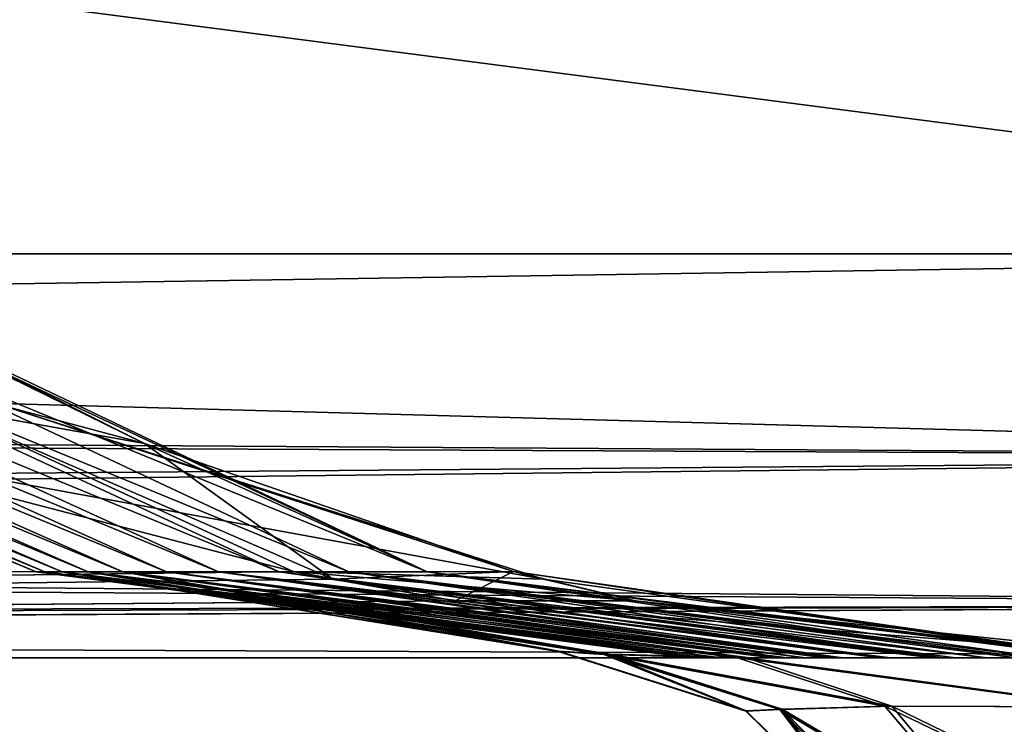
# Model space of a CAD drawing. Header units: millimetres. Extents: x -125 to 125, y -4 to 53.
# Tile 387 of 446: x 121.547 to 122.712, y -2.079 to -1.245. Entities that reach past the tile are written whole.
import ezdxf

# ---------------------------------------------------------------- set-up
doc = ezdxf.new("R2010")
doc.units = ezdxf.units.MM
doc.header["$LTSCALE"] = 65.185185
for name, color, linetype in [('1', 7, 'CONTINUOUS'), ('14', 7, 'CONTINUOUS'), ('18', 7, 'CONTINUOUS'), ('209', 7, 'CONTINUOUS'), ('211', 7, 'CONTINUOUS'), ('212', 7, 'CONTINUOUS'), ('218', 7, 'CONTINUOUS'), ('220', 7, 'CONTINUOUS'), ('4', 7, 'CONTINUOUS'), ('486', 7, 'CONTINUOUS'), ('487', 7, 'CONTINUOUS'), ('488', 7, 'CONTINUOUS'), ('489', 7, 'CONTINUOUS'), ('490', 7, 'CONTINUOUS'), ('496', 7, 'CONTINUOUS'), ('497', 7, 'CONTINUOUS'), ('498', 7, 'CONTINUOUS'), ('499', 7, 'CONTINUOUS'), ('500', 7, 'CONTINUOUS'), ('6', 7, 'CONTINUOUS')]:
    doc.layers.add(name, color=color, linetype=linetype)

msp = doc.modelspace()

# ---------------------------------------------------------------- linework, layer by layer
at = {"layer": '1', "color": 7, "linetype": 'CONTINUOUS'}
for points in [[(123.8345, -2, 124.334), (112.1259, -2, 124.334), (122.9176, -2, 122.9176), (123.8345, -2, 124.334)], [(122.9176, -2, 122.9176), (112.1259, -2, 124.334), (113.8977, -2, 122.8361), (122.9176, -2, 122.9176)], [(122.9176, -2, -122.9176), (113.941, -2, -122.8364), (115.0836, -2, -124.334), (122.9176, -2, -122.9176)], [(123.8345, -2, -124.334), (122.9176, -2, -122.9176), (115.0836, -2, -124.334), (123.8345, -2, -124.334)], [(122.3428, -2, 7.0648), (122.3416, -2, 4.189), (124.334, -2, -4.8809), (122.3428, -2, 7.0648)], [(122.3418, -2, -4.881), (124.334, -2, -4.8809), (122.3416, -2, -4.304), (122.3418, -2, -4.881)], [(122.3416, -2, -4.304), (124.334, -2, -4.8809), (122.3416, -2, 4.189), (122.3416, -2, -4.304)], [(122.3418, -2, -4.881), (122.3471, -2, -12.7971), (124.334, -2, -16.8274), (122.3418, -2, -4.881)], [(124.334, -2, -16.8274), (124.334, -2, -16.3279), (122.3418, -2, -4.881), (124.334, -2, -16.8274)], [(122.3418, -2, -4.881), (124.334, -2, -16.3279), (124.334, -2, -4.8809), (122.3418, -2, -4.881)], [(124.334, -2, -4.8809), (124.334, -2, -4.3814), (122.3428, -2, 7.0648), (124.334, -2, -4.8809)], [(122.3428, -2, 7.0648), (124.334, -2, -4.3814), (124.334, -2, 7.0656), (122.3428, -2, 7.0648)], [(122.3428, -2, 7.0648), (124.334, -2, 7.0656), (122.347, -2, 12.6799), (122.3428, -2, 7.0648)], [(122.347, -2, 12.6799), (124.334, -2, 7.0656), (122.3547, -2, 19.0091), (122.347, -2, 12.6799)], [(122.3517, -2, -16.8271), (124.334, -2, -16.8274), (122.3471, -2, -12.7971), (122.3517, -2, -16.8271)], [(124.334, -2, -28.7739), (124.334, -2, -28.2744), (122.3517, -2, -16.8271), (124.334, -2, -28.7739)], [(122.3517, -2, -16.8271), (124.334, -2, -28.2744), (124.334, -2, -16.8274), (122.3517, -2, -16.8271)], [(122.3517, -2, -16.8271), (122.3582, -2, -21.2912), (124.334, -2, -28.7739), (122.3517, -2, -16.8271)], [(124.334, -2, 7.0656), (124.334, -2, 7.5651), (122.3547, -2, 19.0091), (124.334, -2, 7.0656)], [(122.3547, -2, 19.0091), (124.334, -2, 7.5651), (124.334, -2, 19.0121), (122.3547, -2, 19.0091)], [(122.3547, -2, 19.0091), (124.334, -2, 19.0121), (122.358, -2, 21.1911), (122.3547, -2, 19.0091)], [(122.358, -2, 21.1911), (124.334, -2, 19.0121), (122.3747, -2, 29.7269), (122.358, -2, 21.1911)], [(122.3725, -2, -28.7739), (124.334, -2, -28.7739), (122.3582, -2, -21.2912), (122.3725, -2, -28.7739)], [(124.0655, -2, -37.9927), (124.334, -2, -38.1255), (122.3725, -2, -28.7739), (124.0655, -2, -37.9927)], [(122.3725, -2, -28.7739), (124.334, -2, -38.1255), (124.334, -2, -28.7739), (122.3725, -2, -28.7739)], [(124.0618, -2, -37.9915), (124.0655, -2, -37.9927), (122.3725, -2, -28.7739), (124.0618, -2, -37.9915)], [(123.762, -2, -37.9456), (124.0618, -2, -37.9915), (122.3725, -2, -28.7739), (123.762, -2, -37.9456)], [(123.1456, -2, -37.9456), (123.762, -2, -37.9456), (122.3725, -2, -28.7739), (123.1456, -2, -37.9456)], [(122.7348, -2, -38.0338), (123.1456, -2, -37.9456), (122.3725, -2, -28.7739), (122.7348, -2, -38.0338)], [(122.3725, -2, -28.7739), (122.3748, -2, -29.7869), (122.7348, -2, -38.0338), (122.3725, -2, -28.7739)], [(124.334, -2, 19.0121), (122.3775, -2, 30.9573), (122.3747, -2, 29.7269), (124.334, -2, 19.0121)], [(122.3968, -2, -38.2837), (122.7348, -2, -38.0338), (122.3748, -2, -29.7869), (122.3968, -2, -38.2837)], [(122.3775, -2, 30.9573), (124.334, -2, 30.9586), (122.3968, -2, 38.2837), (122.3775, -2, 30.9573)], [(124.334, -2, 30.9586), (122.3775, -2, 30.9573), (124.334, -2, 19.5116), (124.334, -2, 30.9586)], [(122.3775, -2, 30.9573), (124.334, -2, 19.0121), (124.334, -2, 19.5116), (122.3775, -2, 30.9573)], [(122.3968, -2, 38.2837), (124.334, -2, 30.9586), (122.7348, -2, 38.0338), (122.3968, -2, 38.2837)], [(122.4074, -2, 41.7281), (122.742, -2, 41.9694), (122.4111, -2, 42.901), (122.4074, -2, 41.7281)], [(122.4074, -2, -41.7281), (122.4392, -2, -50.7492), (122.742, -2, -41.9694), (122.4074, -2, -41.7281)], [(124.0655, -2, 42.0073), (124.334, -2, 41.8745), (122.4111, -2, 42.901), (124.0655, -2, 42.0073)], [(122.4111, -2, 42.901), (124.334, -2, 41.8745), (124.334, -2, 42.9051), (122.4111, -2, 42.901)], [(123.762, -2, 42.0544), (124.0655, -2, 42.0073), (122.4111, -2, 42.901), (123.762, -2, 42.0544)], [(123.1456, -2, 42.0544), (123.762, -2, 42.0544), (122.4111, -2, 42.901), (123.1456, -2, 42.0544)], [(122.742, -2, 41.9694), (123.1456, -2, 42.0544), (122.4111, -2, 42.901), (122.742, -2, 41.9694)], [(122.4111, -2, 42.901), (124.334, -2, 42.9051), (122.4384, -2, 50.5802), (122.4111, -2, 42.901)], [(122.4384, -2, 50.5802), (124.334, -2, 42.9051), (122.4556, -2, 54.8427), (122.4384, -2, 50.5802)], [(122.4468, -2, -52.6669), (122.742, -2, -41.9694), (122.4392, -2, -50.7492), (122.4468, -2, -52.6669)], [(122.4468, -2, -52.6669), (122.4773, -2, -59.7711), (124.334, -2, -64.6135), (122.4468, -2, -52.6669)], [(122.4468, -2, -52.6669), (124.334, -2, -64.6135), (124.334, -2, -64.1139), (122.4468, -2, -52.6669)], [(124.334, -2, -52.667), (122.4468, -2, -52.6669), (124.334, -2, -64.1139), (124.334, -2, -52.667)], [(122.4468, -2, -52.6669), (124.334, -2, -52.667), (122.742, -2, -41.9694), (122.4468, -2, -52.6669)], [(124.334, -2, 42.9051), (124.334, -2, 43.4046), (122.4556, -2, 54.8427), (124.334, -2, 42.9051)], [(122.4556, -2, 54.8427), (124.334, -2, 43.4046), (124.334, -2, 54.8516), (122.4556, -2, 54.8427)], [(122.4556, -2, 54.8427), (124.334, -2, 54.8516), (122.476, -2, 59.5033), (122.4556, -2, 54.8427)], [(122.476, -2, 59.5033), (124.334, -2, 54.8516), (122.5112, -2, 66.7912), (122.476, -2, 59.5033)], [(122.5002, -2, -64.6133), (124.334, -2, -64.6135), (122.4773, -2, -59.7711), (122.5002, -2, -64.6133)], [(124.334, -2, -64.6135), (122.5002, -2, -64.6133), (124.334, -2, -76.0604), (124.334, -2, -64.6135)], [(122.5002, -2, -64.6133), (122.5215, -2, -68.7938), (124.334, -2, -76.56), (122.5002, -2, -64.6133)], [(122.5002, -2, -64.6133), (124.334, -2, -76.56), (124.334, -2, -76.0604), (122.5002, -2, -64.6133)], [(122.5112, -2, 66.7912), (124.334, -2, 55.3511), (124.334, -2, 66.7981), (122.5112, -2, 66.7912)], [(122.5112, -2, 66.7912), (124.334, -2, 66.7981), (122.5201, -2, 68.5049), (122.5112, -2, 66.7912)], [(124.334, -2, 54.8516), (124.334, -2, 55.3511), (122.5112, -2, 66.7912), (124.334, -2, 54.8516)], [(122.5201, -2, 68.5049), (124.334, -2, 66.7981), (122.5706, -2, 77.576), (122.5201, -2, 68.5049)], [(122.5646, -2, -76.56), (124.334, -2, -76.56), (122.5215, -2, -68.7938), (122.5646, -2, -76.56)], [(122.5646, -2, -76.56), (122.572, -2, -77.8171), (124.334, -2, -88.5065), (122.5646, -2, -76.56)], [(122.5646, -2, -76.56), (124.334, -2, -88.5065), (124.334, -2, -88.0069), (122.5646, -2, -76.56)], [(124.334, -2, -76.56), (122.5646, -2, -76.56), (124.334, -2, -88.0069), (124.334, -2, -76.56)], [(122.5706, -2, 77.576), (124.334, -2, 66.7981), (122.5776, -2, 78.743), (122.5706, -2, 77.576)], [(122.6287, -2, -86.8405), (124.334, -2, -88.5065), (122.572, -2, -77.8171), (122.6287, -2, -86.8405)], [(124.334, -2, 66.7981), (124.334, -2, 67.2976), (122.5776, -2, 78.743), (124.334, -2, 66.7981)], [(122.5776, -2, 78.743), (124.334, -2, 67.2976), (124.334, -2, 78.7446), (122.5776, -2, 78.743)], [(122.5776, -2, 78.743), (124.334, -2, 78.7446), (122.6277, -2, 86.6778), (122.5776, -2, 78.743)], [(122.6277, -2, 86.6778), (124.334, -2, 78.7446), (122.6549, -2, 90.6904), (122.6277, -2, 86.6778)], [(122.6399, -2, -88.5065), (124.334, -2, -88.5065), (122.6287, -2, -86.8405), (122.6399, -2, -88.5065)], [(122.6399, -2, -88.5065), (122.6917, -2, -95.8641), (124.334, -2, -100.453), (122.6399, -2, -88.5065)], [(122.6399, -2, -88.5065), (124.334, -2, -100.453), (124.334, -2, -99.9534), (122.6399, -2, -88.5065)], [(124.334, -2, -88.5065), (122.6399, -2, -88.5065), (124.334, -2, -99.9534), (124.334, -2, -88.5065)], [(124.334, -2, 78.7446), (124.334, -2, 79.2441), (122.6549, -2, 90.6904), (124.334, -2, 78.7446)], [(122.6549, -2, 90.6904), (124.334, -2, 79.2441), (124.334, -2, 90.6911), (122.6549, -2, 90.6904)], [(122.6549, -2, 90.6904), (124.334, -2, 90.6911), (122.6914, -2, 95.8205), (122.6549, -2, 90.6904)], [(122.6914, -2, 95.8205), (124.334, -2, 90.6911), (122.7431, -2, 102.6462), (122.6914, -2, 95.8205)], [(122.7261, -2, -100.4535), (124.334, -2, -100.453), (122.6917, -2, -95.8641), (122.7261, -2, -100.4535)]]:
    msp.add_3dface(points, dxfattribs=at)
at = {"layer": '14', "color": 7, "linetype": 'CONTINUOUS'}
for points in [[(115.0836, -1.5218, -124.8336), (123.8345, -1.5218, -124.8336), (123.8345, -1.7623, -124.7597), (115.0836, -1.5218, -124.8336)], [(115.0836, -1.5218, -124.8336), (123.8345, -1.7623, -124.7597), (115.0836, -1.7064, -124.7895), (115.0836, -1.5218, -124.8336)], [(123.8345, -1.7623, -124.7597), (115.0836, -1.8612, -124.6798), (115.0836, -1.7064, -124.7895), (123.8345, -1.7623, -124.7597)], [(123.8345, -1.7623, -124.7597), (123.8345, -1.9366, -124.5777), (115.0836, -1.8612, -124.6798), (123.8345, -1.7623, -124.7597)], [(123.8345, -1.9366, -124.5777), (115.0836, -1.964, -124.5203), (115.0836, -1.8612, -124.6798), (123.8345, -1.9366, -124.5777)], [(123.8345, -1.9366, -124.5777), (123.8345, -2, -124.334), (115.0836, -1.964, -124.5203), (123.8345, -1.9366, -124.5777)], [(123.8345, -2, -124.334), (115.0836, -2, -124.334), (115.0836, -1.964, -124.5203), (123.8345, -2, -124.334)]]:
    msp.add_3dface(points, dxfattribs=at)
at = {"layer": '18', "color": 7, "linetype": 'CONTINUOUS'}
for points in [[(123.8345, -1.5218, 124.8336), (112.0407, -1.5218, 124.8336), (111.8999, -1.7064, 124.7895), (123.8345, -1.5218, 124.8336)], [(123.8345, -1.7623, 124.7597), (123.8345, -1.5218, 124.8336), (111.8999, -1.7064, 124.7895), (123.8345, -1.7623, 124.7597)], [(111.8999, -1.8612, 124.6798), (123.8345, -1.7623, 124.7597), (111.8999, -1.7064, 124.7895), (111.8999, -1.8612, 124.6798)], [(123.8345, -1.9366, 124.5777), (123.8345, -1.7623, 124.7597), (111.8999, -1.8612, 124.6798), (123.8345, -1.9366, 124.5777)], [(111.8999, -1.964, 124.5203), (123.8345, -1.9366, 124.5777), (111.8999, -1.8612, 124.6798), (111.8999, -1.964, 124.5203)], [(111.8999, -2, 124.334), (123.8345, -1.9366, 124.5777), (111.8999, -1.964, 124.5203), (111.8999, -2, 124.334)], [(111.8999, -2, 124.334), (112.1259, -2, 124.334), (123.8345, -1.9366, 124.5777), (111.8999, -2, 124.334)], [(112.1259, -2, 124.334), (123.8345, -2, 124.334), (123.8345, -1.9366, 124.5777), (112.1259, -2, 124.334)]]:
    msp.add_3dface(points, dxfattribs=at)
at = {"layer": '209', "color": 7, "linetype": 'CONTINUOUS'}
for points in [[(110.2686, -1.898, -122.0293), (121.8706, -1.8979, -122.1317), (121.2886, -1.7463, -121.6948), (110.2686, -1.898, -122.0293)], [(110.2686, -1.898, -122.0293), (113.941, -2, -122.8364), (121.8706, -1.8979, -122.1317), (110.2686, -1.898, -122.0293)], [(121.8706, -1.8979, -122.1317), (113.941, -2, -122.8364), (121.9179, -1.907, -122.1672), (121.8706, -1.8979, -122.1317)], [(121.9179, -1.907, -122.1672), (113.941, -2, -122.8364), (122.0625, -1.9323, -122.2757), (121.9179, -1.907, -122.1672)], [(113.941, -2, -122.8364), (122.9176, -2, -122.9176), (122.0625, -1.9323, -122.2757), (113.941, -2, -122.8364)]]:
    msp.add_3dface(points, dxfattribs=at)
at = {"layer": '211', "color": 7, "linetype": 'CONTINUOUS'}
for points in [[(121.8706, -1.8979, 122.1317), (110.2686, -1.898, 122.0293), (121.2886, -1.7463, 121.6948), (121.8706, -1.8979, 122.1317)], [(121.8706, -1.8979, 122.1317), (113.8977, -2, 122.8361), (110.2686, -1.898, 122.0293), (121.8706, -1.8979, 122.1317)], [(122.0625, -1.9323, 122.2757), (113.8977, -2, 122.8361), (121.8706, -1.8979, 122.1317), (122.0625, -1.9323, 122.2757)], [(122.9176, -2, 122.9176), (113.8977, -2, 122.8361), (122.0625, -1.9323, 122.2757), (122.9176, -2, 122.9176)]]:
    msp.add_3dface(points, dxfattribs=at)
at = {"layer": '212', "color": 7, "linetype": 'CONTINUOUS'}
for points in [[(121.5665, -1.898, -5.8037), (121.5665, -1.898, 5.8037), (120.8422, -1.5981, -5.7573), (121.5665, -1.898, -5.8037)], [(120.8523, -1.5981, -17.272), (121.5665, -1.898, -5.8037), (120.8422, -1.5981, -5.7573), (120.8523, -1.5981, -17.272)], [(120.8422, -1.5981, -5.7573), (121.5665, -1.898, 5.8037), (120.8422, -1.5981, 5.7573), (120.8422, -1.5981, -5.7573)], [(120.8422, -1.5981, 5.7573), (121.5665, -1.898, 5.8037), (120.8523, -1.5981, 17.272), (120.8422, -1.5981, 5.7573)], [(121.5768, -1.898, -17.411), (121.5665, -1.898, -5.8037), (120.8523, -1.5981, -17.272), (121.5768, -1.898, -17.411)], [(120.8725, -1.5981, -28.7867), (121.5768, -1.898, -17.411), (120.8523, -1.5981, -17.272), (120.8725, -1.5981, -28.7867)], [(121.5665, -1.898, 5.8037), (121.5768, -1.898, 17.411), (120.8523, -1.5981, 17.272), (121.5665, -1.898, 5.8037)], [(120.8523, -1.5981, 17.272), (121.5768, -1.898, 17.411), (120.8725, -1.5981, 28.7867), (120.8523, -1.5981, 17.272)], [(121.5973, -1.898, -29.0184), (121.5768, -1.898, -17.411), (120.8725, -1.5981, -28.7867), (121.5973, -1.898, -29.0184)], [(120.9029, -1.5981, -40.3014), (121.5973, -1.898, -29.0184), (120.8725, -1.5981, -28.7867), (120.9029, -1.5981, -40.3014)], [(121.5768, -1.898, 17.411), (121.5973, -1.898, 29.0184), (120.8725, -1.5981, 28.7867), (121.5768, -1.898, 17.411)], [(120.8725, -1.5981, 28.7867), (121.5973, -1.898, 29.0184), (120.9029, -1.5981, 40.3014), (120.8725, -1.5981, 28.7867)], [(121.6282, -1.898, -40.6257), (121.5973, -1.898, -29.0184), (120.9029, -1.5981, -40.3014), (121.6282, -1.898, -40.6257)], [(120.9434, -1.5981, -51.816), (121.6282, -1.898, -40.6257), (120.9029, -1.5981, -40.3014), (120.9434, -1.5981, -51.816)], [(120.9029, -1.5981, 40.3014), (121.6282, -1.898, 40.6257), (120.9434, -1.5981, 51.816), (120.9029, -1.5981, 40.3014)], [(121.5973, -1.898, 29.0184), (121.6282, -1.898, 40.6257), (120.9029, -1.5981, 40.3014), (121.5973, -1.898, 29.0184)], [(121.6693, -1.898, -52.233), (121.6282, -1.898, -40.6257), (120.9434, -1.5981, -51.816), (121.6693, -1.898, -52.233)], [(120.994, -1.5981, -63.3306), (121.6693, -1.898, -52.233), (120.9434, -1.5981, -51.816), (120.994, -1.5981, -63.3306)], [(120.9434, -1.5981, 51.816), (121.6693, -1.898, 52.233), (120.994, -1.5981, 63.3306), (120.9434, -1.5981, 51.816)], [(121.6282, -1.898, 40.6257), (121.6693, -1.898, 52.233), (120.9434, -1.5981, 51.816), (121.6282, -1.898, 40.6257)], [(121.7207, -1.898, -63.8402), (121.6693, -1.898, -52.233), (120.994, -1.5981, -63.3306), (121.7207, -1.898, -63.8402)], [(121.0547, -1.5981, -74.8451), (121.7207, -1.898, -63.8402), (120.994, -1.5981, -63.3306), (121.0547, -1.5981, -74.8451)], [(121.6693, -1.898, 52.233), (121.7207, -1.898, 63.8402), (120.994, -1.5981, 63.3306), (121.6693, -1.898, 52.233)], [(120.994, -1.5981, 63.3306), (121.7207, -1.898, 63.8402), (121.0547, -1.5981, 74.8451), (120.994, -1.5981, 63.3306)], [(121.7825, -1.898, -75.4474), (121.7207, -1.898, -63.8402), (121.0547, -1.5981, -74.8451), (121.7825, -1.898, -75.4474)], [(121.1255, -1.5981, -86.3596), (121.7825, -1.898, -75.4474), (121.0547, -1.5981, -74.8451), (121.1255, -1.5981, -86.3596)], [(121.7207, -1.898, 63.8402), (121.7825, -1.898, 75.4474), (121.0547, -1.5981, 74.8451), (121.7207, -1.898, 63.8402)], [(121.0547, -1.5981, 74.8451), (121.7825, -1.898, 75.4474), (121.1255, -1.5981, 86.3596), (121.0547, -1.5981, 74.8451)], [(121.8544, -1.898, -87.0546), (121.7825, -1.898, -75.4474), (121.1255, -1.5981, -86.3596), (121.8544, -1.898, -87.0546)], [(121.2065, -1.5981, -97.874), (121.8544, -1.898, -87.0546), (121.1255, -1.5981, -86.3596), (121.2065, -1.5981, -97.874)], [(121.7825, -1.898, 75.4474), (121.8544, -1.898, 87.0546), (121.1255, -1.5981, 86.3596), (121.7825, -1.898, 75.4474)], [(121.1255, -1.5981, 86.3596), (121.8544, -1.898, 87.0546), (121.2065, -1.5981, 97.874), (121.1255, -1.5981, 86.3596)], [(121.9367, -1.898, -98.6616), (121.8544, -1.898, -87.0546), (121.2065, -1.5981, -97.874), (121.9367, -1.898, -98.6616)], [(121.2976, -1.5981, -109.3884), (121.9367, -1.898, -98.6616), (121.2065, -1.5981, -97.874), (121.2976, -1.5981, -109.3884)], [(121.8544, -1.898, 87.0546), (121.9367, -1.898, 98.6616), (121.2065, -1.5981, 97.874), (121.8544, -1.898, 87.0546)], [(121.2065, -1.5981, 97.874), (121.9367, -1.898, 98.6616), (121.2976, -1.5981, 109.3884), (121.2065, -1.5981, 97.874)], [(121.3982, -1.5978, -120.8934), (122.0293, -1.898, -110.2686), (121.2976, -1.5981, -109.3884), (121.3982, -1.5978, -120.8934)], [(121.2976, -1.5981, 109.3884), (122.0293, -1.898, 110.2686), (121.3982, -1.5978, 120.8934), (121.2976, -1.5981, 109.3884)], [(122.0293, -1.898, -110.2686), (121.9367, -1.898, -98.6616), (121.2976, -1.5981, -109.3884), (122.0293, -1.898, -110.2686)], [(121.9367, -1.898, 98.6616), (122.0293, -1.898, 110.2686), (121.2976, -1.5981, 109.3884), (121.9367, -1.898, 98.6616)], [(121.6948, -1.7463, -121.2886), (122.0293, -1.898, -110.2686), (121.3982, -1.5978, -120.8934), (121.6948, -1.7463, -121.2886)], [(121.3982, -1.5978, 120.8934), (122.0293, -1.898, 110.2686), (121.4407, -1.6216, 120.95), (121.3982, -1.5978, 120.8934)], [(121.4407, -1.6216, 120.95), (122.0293, -1.898, 110.2686), (121.6948, -1.7463, 121.2886), (121.4407, -1.6216, 120.95)], [(122.1317, -1.8979, -121.8706), (122.0293, -1.898, -110.2686), (121.6948, -1.7463, -121.2886), (122.1317, -1.8979, -121.8706)], [(122.0293, -1.898, 110.2686), (122.1317, -1.8979, 121.8706), (121.6948, -1.7463, 121.2886), (122.0293, -1.898, 110.2686)], [(121.5768, -1.898, -17.411), (122.3471, -2, -12.7971), (121.5665, -1.898, -5.8037), (121.5768, -1.898, -17.411)], [(122.3471, -2, -12.7971), (122.3418, -2, -4.881), (121.5665, -1.898, -5.8037), (122.3471, -2, -12.7971)], [(121.5665, -1.898, 5.8037), (122.347, -2, 12.6799), (121.5768, -1.898, 17.411), (121.5665, -1.898, 5.8037)], [(122.3428, -2, 7.0648), (122.347, -2, 12.6799), (121.5665, -1.898, 5.8037), (122.3428, -2, 7.0648)], [(121.5665, -1.898, -5.8037), (122.3416, -2, 4.189), (121.5665, -1.898, 5.8037), (121.5665, -1.898, -5.8037)], [(122.3416, -2, 4.189), (122.3428, -2, 7.0648), (121.5665, -1.898, 5.8037), (122.3416, -2, 4.189)], [(122.3416, -2, -4.304), (122.3416, -2, 4.189), (121.5665, -1.898, -5.8037), (122.3416, -2, -4.304)], [(122.3418, -2, -4.881), (122.3416, -2, -4.304), (121.5665, -1.898, -5.8037), (122.3418, -2, -4.881)], [(122.3582, -2, -21.2912), (122.3517, -2, -16.8271), (121.5768, -1.898, -17.411), (122.3582, -2, -21.2912)], [(121.5973, -1.898, -29.0184), (122.3582, -2, -21.2912), (121.5768, -1.898, -17.411), (121.5973, -1.898, -29.0184)], [(122.3517, -2, -16.8271), (122.3471, -2, -12.7971), (121.5768, -1.898, -17.411), (122.3517, -2, -16.8271)], [(121.5768, -1.898, 17.411), (122.358, -2, 21.1911), (121.5973, -1.898, 29.0184), (121.5768, -1.898, 17.411)], [(122.3547, -2, 19.0091), (122.358, -2, 21.1911), (121.5768, -1.898, 17.411), (122.3547, -2, 19.0091)], [(122.347, -2, 12.6799), (122.3547, -2, 19.0091), (121.5768, -1.898, 17.411), (122.347, -2, 12.6799)], [(122.3748, -2, -29.7869), (122.3725, -2, -28.7739), (121.5973, -1.898, -29.0184), (122.3748, -2, -29.7869)], [(121.6282, -1.898, -40.6257), (122.3748, -2, -29.7869), (121.5973, -1.898, -29.0184), (121.6282, -1.898, -40.6257)], [(122.3725, -2, -28.7739), (122.3582, -2, -21.2912), (121.5973, -1.898, -29.0184), (122.3725, -2, -28.7739)], [(122.3775, -2, 30.9573), (122.3968, -2, 38.2837), (121.5973, -1.898, 29.0184), (122.3775, -2, 30.9573)], [(122.3747, -2, 29.7269), (122.3775, -2, 30.9573), (121.5973, -1.898, 29.0184), (122.3747, -2, 29.7269)], [(122.3968, -2, 38.2837), (122.2397, -1.9958, 38.5881), (121.5973, -1.898, 29.0184), (122.3968, -2, 38.2837)], [(122.1843, -1.9923, 38.9409), (122.1848, -1.9921, 39.9999), (121.5973, -1.898, 29.0184), (122.1843, -1.9923, 38.9409)], [(121.5973, -1.898, 29.0184), (122.1848, -1.9921, 39.9999), (121.6282, -1.898, 40.6257), (121.5973, -1.898, 29.0184)], [(122.2384, -1.9958, 38.592), (122.1843, -1.9923, 38.9409), (121.5973, -1.898, 29.0184), (122.2384, -1.9958, 38.592)], [(122.2397, -1.9958, 38.5881), (122.2384, -1.9958, 38.592), (121.5973, -1.898, 29.0184), (122.2397, -1.9958, 38.5881)], [(122.358, -2, 21.1911), (122.3747, -2, 29.7269), (121.5973, -1.898, 29.0184), (122.358, -2, 21.1911)], [(122.2422, -1.996, -38.5804), (122.3748, -2, -29.7869), (121.6282, -1.898, -40.6257), (122.2422, -1.996, -38.5804)], [(122.2419, -1.9955, 41.4151), (122.2456, -1.9957, 41.4259), (121.6282, -1.898, 40.6257), (122.2419, -1.9955, 41.4151)], [(122.1852, -1.9919, 41.0589), (122.2419, -1.9955, 41.4151), (121.6282, -1.898, 40.6257), (122.1852, -1.9919, 41.0589)], [(122.1848, -1.9921, 39.9999), (122.1852, -1.9919, 41.0589), (121.6282, -1.898, 40.6257), (122.1848, -1.9921, 39.9999)], [(122.2384, -1.9958, -38.592), (122.2422, -1.996, -38.5804), (121.6282, -1.898, -40.6257), (122.2384, -1.9958, -38.592)], [(122.1843, -1.9923, -38.9409), (122.2384, -1.9958, -38.592), (121.6282, -1.898, -40.6257), (122.1843, -1.9923, -38.9409)], [(122.1848, -1.9921, -39.9999), (122.1843, -1.9923, -38.9409), (121.6282, -1.898, -40.6257), (122.1848, -1.9921, -39.9999)], [(122.1852, -1.9919, -41.0589), (122.1848, -1.9921, -39.9999), (121.6282, -1.898, -40.6257), (122.1852, -1.9919, -41.0589)], [(121.6693, -1.898, -52.233), (122.1852, -1.9919, -41.0589), (121.6282, -1.898, -40.6257), (121.6693, -1.898, -52.233)], [(122.4074, -2, 41.7281), (122.4111, -2, 42.901), (121.6282, -1.898, 40.6257), (122.4074, -2, 41.7281)], [(122.2456, -1.9957, 41.4259), (122.4074, -2, 41.7281), (121.6282, -1.898, 40.6257), (122.2456, -1.9957, 41.4259)], [(122.4111, -2, 42.901), (122.4384, -2, 50.5802), (121.6282, -1.898, 40.6257), (122.4111, -2, 42.901)], [(121.6282, -1.898, 40.6257), (122.4384, -2, 50.5802), (121.6693, -1.898, 52.233), (121.6282, -1.898, 40.6257)], [(122.242, -1.9955, -41.4151), (122.1852, -1.9919, -41.0589), (121.6693, -1.898, -52.233), (122.242, -1.9955, -41.4151)], [(122.2438, -1.9956, -41.4207), (122.242, -1.9955, -41.4151), (121.6693, -1.898, -52.233), (122.2438, -1.9956, -41.4207)], [(122.4384, -2, 50.5802), (122.4556, -2, 54.8427), (121.6693, -1.898, 52.233), (122.4384, -2, 50.5802)], [(122.4556, -2, 54.8427), (122.476, -2, 59.5033), (121.6693, -1.898, 52.233), (122.4556, -2, 54.8427)], [(121.6693, -1.898, 52.233), (122.476, -2, 59.5033), (121.7207, -1.898, 63.8402), (121.6693, -1.898, 52.233)], [(122.4468, -2, -52.6669), (122.4392, -2, -50.7492), (121.6693, -1.898, -52.233), (122.4468, -2, -52.6669)], [(121.7207, -1.898, -63.8402), (122.4468, -2, -52.6669), (121.6693, -1.898, -52.233), (121.7207, -1.898, -63.8402)], [(122.4392, -2, -50.7492), (122.4074, -2, -41.7281), (121.6693, -1.898, -52.233), (122.4392, -2, -50.7492)], [(122.4074, -2, -41.7281), (122.2438, -1.9956, -41.4207), (121.6693, -1.898, -52.233), (122.4074, -2, -41.7281)], [(122.476, -2, 59.5033), (122.5112, -2, 66.7912), (121.7207, -1.898, 63.8402), (122.476, -2, 59.5033)], [(122.5112, -2, 66.7912), (122.5201, -2, 68.5049), (121.7207, -1.898, 63.8402), (122.5112, -2, 66.7912)], [(121.7207, -1.898, 63.8402), (122.5201, -2, 68.5049), (121.7825, -1.898, 75.4474), (121.7207, -1.898, 63.8402)], [(122.5002, -2, -64.6133), (122.4773, -2, -59.7711), (121.7207, -1.898, -63.8402), (122.5002, -2, -64.6133)], [(121.7825, -1.898, -75.4474), (122.5002, -2, -64.6133), (121.7207, -1.898, -63.8402), (121.7825, -1.898, -75.4474)], [(122.4773, -2, -59.7711), (122.4468, -2, -52.6669), (121.7207, -1.898, -63.8402), (122.4773, -2, -59.7711)], [(121.7825, -1.898, 75.4474), (122.6277, -2, 86.6778), (121.8544, -1.898, 87.0546), (121.7825, -1.898, 75.4474)], [(122.5201, -2, 68.5049), (122.5706, -2, 77.576), (121.7825, -1.898, 75.4474), (122.5201, -2, 68.5049)], [(122.5706, -2, 77.576), (122.5776, -2, 78.743), (121.7825, -1.898, 75.4474), (122.5706, -2, 77.576)], [(122.5776, -2, 78.743), (122.6277, -2, 86.6778), (121.7825, -1.898, 75.4474), (122.5776, -2, 78.743)], [(122.5646, -2, -76.56), (122.5215, -2, -68.7938), (121.7825, -1.898, -75.4474), (122.5646, -2, -76.56)], [(121.8544, -1.898, -87.0546), (122.5646, -2, -76.56), (121.7825, -1.898, -75.4474), (121.8544, -1.898, -87.0546)], [(122.5215, -2, -68.7938), (122.5002, -2, -64.6133), (121.7825, -1.898, -75.4474), (122.5215, -2, -68.7938)], [(122.6549, -2, 90.6904), (122.6914, -2, 95.8205), (121.8544, -1.898, 87.0546), (122.6549, -2, 90.6904)], [(121.8544, -1.898, 87.0546), (122.6914, -2, 95.8205), (121.9367, -1.898, 98.6616), (121.8544, -1.898, 87.0546)], [(122.6277, -2, 86.6778), (122.6549, -2, 90.6904), (121.8544, -1.898, 87.0546), (122.6277, -2, 86.6778)], [(122.6399, -2, -88.5065), (122.6287, -2, -86.8405), (121.8544, -1.898, -87.0546), (122.6399, -2, -88.5065)], [(121.9367, -1.898, -98.6616), (122.6399, -2, -88.5065), (121.8544, -1.898, -87.0546), (121.9367, -1.898, -98.6616)], [(122.6287, -2, -86.8405), (122.572, -2, -77.8171), (121.8544, -1.898, -87.0546), (122.6287, -2, -86.8405)], [(122.572, -2, -77.8171), (122.5646, -2, -76.56), (121.8544, -1.898, -87.0546), (122.572, -2, -77.8171)], [(122.6914, -2, 95.8205), (122.7431, -2, 102.6462), (121.9367, -1.898, 98.6616), (122.6914, -2, 95.8205)], [(122.7431, -2, 102.6462), (122.761, -2, 104.9145), (121.9367, -1.898, 98.6616), (122.7431, -2, 102.6462)], [(121.9367, -1.898, 98.6616), (122.761, -2, 104.9145), (122.0293, -1.898, 110.2686), (121.9367, -1.898, 98.6616)], [(122.7261, -2, -100.4535), (122.6917, -2, -95.8641), (121.9367, -1.898, -98.6616), (122.7261, -2, -100.4535)], [(122.0293, -1.898, -110.2686), (122.7261, -2, -100.4535), (121.9367, -1.898, -98.6616), (122.0293, -1.898, -110.2686)], [(122.6917, -2, -95.8641), (122.6399, -2, -88.5065), (121.9367, -1.898, -98.6616), (122.6917, -2, -95.8641)], [(122.0293, -1.898, 110.2686), (122.842, -2, 114.5858), (122.1317, -1.8979, 121.8706), (122.0293, -1.898, 110.2686)], [(122.1317, -1.8979, -121.8706), (122.8231, -2, -112.3997), (122.0293, -1.898, -110.2686), (122.1317, -1.8979, -121.8706)], [(122.8364, -2, 113.9418), (122.842, -2, 114.5858), (122.0293, -1.898, 110.2686), (122.8364, -2, 113.9418)], [(122.761, -2, 104.9145), (122.8364, -2, 113.9418), (122.0293, -1.898, 110.2686), (122.761, -2, 104.9145)], [(122.8231, -2, -112.3997), (122.7608, -2, -104.885), (122.0293, -1.898, -110.2686), (122.8231, -2, -112.3997)], [(122.7608, -2, -104.885), (122.7261, -2, -100.4535), (122.0293, -1.898, -110.2686), (122.7608, -2, -104.885)], [(122.1317, -1.8979, 121.8706), (122.842, -2, 114.5858), (122.1672, -1.907, 121.9179), (122.1317, -1.8979, 121.8706)], [(122.8361, -2, -113.9027), (122.8231, -2, -112.3997), (122.1317, -1.8979, -121.8706), (122.8361, -2, -113.9027)], [(122.2757, -1.9323, -122.0625), (122.8361, -2, -113.9027), (122.1317, -1.8979, -121.8706), (122.2757, -1.9323, -122.0625)], [(122.1672, -1.907, 121.9179), (122.842, -2, 114.5858), (122.2757, -1.9323, 122.0625), (122.1672, -1.907, 121.9179)], [(122.842, -2, 114.5858), (122.9176, -2, 122.9176), (122.2757, -1.9323, 122.0625), (122.842, -2, 114.5858)], [(122.9176, -2, -122.9176), (122.8361, -2, -113.9027), (122.2757, -1.9323, -122.0625), (122.9176, -2, -122.9176)], [(122.3968, -2, -38.2837), (122.3748, -2, -29.7869), (122.2422, -1.996, -38.5804), (122.3968, -2, -38.2837)]]:
    msp.add_3dface(points, dxfattribs=at)
at = {"layer": '218', "color": 7, "linetype": 'CONTINUOUS'}
for points in [[(121.4407, -1.6216, 120.95), (121.6948, -1.7463, 121.2886), (121.5278, -1.7017, 121.4454), (121.4407, -1.6216, 120.95)], [(122.1672, -1.907, 121.9179), (121.2886, -1.7463, 121.6948), (121.5278, -1.7017, 121.4454), (122.1672, -1.907, 121.9179)], [(122.1317, -1.8979, 121.8706), (122.1672, -1.907, 121.9179), (121.5278, -1.7017, 121.4454), (122.1317, -1.8979, 121.8706)], [(121.6948, -1.7463, 121.2886), (122.1317, -1.8979, 121.8706), (121.5278, -1.7017, 121.4454), (121.6948, -1.7463, 121.2886)], [(121.8706, -1.8979, 122.1317), (121.2886, -1.7463, 121.6948), (122.1672, -1.907, 121.9179), (121.8706, -1.8979, 122.1317)], [(122.0625, -1.9323, 122.2757), (121.8706, -1.8979, 122.1317), (122.2757, -1.9323, 122.0625), (122.0625, -1.9323, 122.2757)], [(121.8706, -1.8979, 122.1317), (122.1672, -1.907, 121.9179), (122.2757, -1.9323, 122.0625), (121.8706, -1.8979, 122.1317)], [(122.9176, -2, 122.9176), (122.0625, -1.9323, 122.2757), (122.2757, -1.9323, 122.0625), (122.9176, -2, 122.9176)]]:
    msp.add_3dface(points, dxfattribs=at)
at = {"layer": '220', "color": 7, "linetype": 'CONTINUOUS'}
for points in [[(121.6948, -1.7463, -121.2886), (121.3982, -1.5978, -120.8934), (121.4454, -1.7017, -121.5278), (121.6948, -1.7463, -121.2886)], [(121.2886, -1.7463, -121.6948), (121.8706, -1.8979, -122.1317), (121.4454, -1.7017, -121.5278), (121.2886, -1.7463, -121.6948)], [(121.9179, -1.907, -122.1672), (121.6948, -1.7463, -121.2886), (121.4454, -1.7017, -121.5278), (121.9179, -1.907, -122.1672)], [(121.8706, -1.8979, -122.1317), (121.9179, -1.907, -122.1672), (121.4454, -1.7017, -121.5278), (121.8706, -1.8979, -122.1317)], [(121.9179, -1.907, -122.1672), (122.1317, -1.8979, -121.8706), (121.6948, -1.7463, -121.2886), (121.9179, -1.907, -122.1672)], [(121.9179, -1.907, -122.1672), (122.0625, -1.9323, -122.2757), (122.1317, -1.8979, -121.8706), (121.9179, -1.907, -122.1672)], [(122.0625, -1.9323, -122.2757), (122.2757, -1.9323, -122.0625), (122.1317, -1.8979, -121.8706), (122.0625, -1.9323, -122.2757)], [(122.0625, -1.9323, -122.2757), (122.9176, -2, -122.9176), (122.2757, -1.9323, -122.0625), (122.0625, -1.9323, -122.2757)]]:
    msp.add_3dface(points, dxfattribs=at)
at = {"layer": '4', "color": 7, "linetype": 'CONTINUOUS'}
for points in [[(123.8345, -1.5218, 124.8336), (112.1009, 0, 124.9), (112.0407, -1.5218, 124.8336), (123.8345, -1.5218, 124.8336)], [(123.901, 0, 124.9), (112.1009, 0, 124.9), (123.8345, -1.5218, 124.8336), (123.901, 0, 124.9)]]:
    msp.add_3dface(points, dxfattribs=at)
at = {"layer": '486', "color": 7, "linetype": 'CONTINUOUS'}
for points in [[(122.5712, -2.0571, 38.4368), (122.3968, -2, 38.2837), (122.8307, -2.0577, 38.2463), (122.5712, -2.0571, 38.4368)], [(122.3968, -2, 38.2837), (122.7348, -2, 38.0338), (122.8307, -2.0577, 38.2463), (122.3968, -2, 38.2837)], [(122.9044, -2.2175, 38.4099), (122.5712, -2.0571, 38.4368), (122.8307, -2.0577, 38.2463), (122.9044, -2.2175, 38.4099)], [(122.7057, -2.2154, 38.555), (122.5712, -2.0571, 38.4368), (122.9044, -2.2175, 38.4099), (122.7057, -2.2154, 38.555)]]:
    msp.add_3dface(points, dxfattribs=at)
at = {"layer": '487', "color": 7, "linetype": 'CONTINUOUS'}
for points in [[(122.1843, -1.9923, 38.9409), (122.2384, -1.9958, 38.592), (122.4066, -2.0628, 38.9409), (122.1843, -1.9923, 38.9409)], [(122.4066, -2.0628, 38.9409), (122.2384, -1.9958, 38.592), (122.447, -2.061, 38.6716), (122.4066, -2.0628, 38.9409)], [(122.2384, -1.9958, 38.592), (122.5712, -2.0571, 38.4368), (122.447, -2.061, 38.6716), (122.2384, -1.9958, 38.592)], [(122.2384, -1.9958, 38.592), (122.2397, -1.9958, 38.5881), (122.5712, -2.0571, 38.4368), (122.2384, -1.9958, 38.592)], [(122.2397, -1.9958, 38.5881), (122.3968, -2, 38.2837), (122.5712, -2.0571, 38.4368), (122.2397, -1.9958, 38.5881)], [(122.5728, -2.2263, 38.941), (122.4066, -2.0628, 38.9409), (122.447, -2.061, 38.6716), (122.5728, -2.2263, 38.941)], [(122.5712, -2.0571, 38.4368), (122.7057, -2.2154, 38.555), (122.447, -2.061, 38.6716), (122.5712, -2.0571, 38.4368)], [(122.6047, -2.2203, 38.734), (122.5728, -2.2263, 38.941), (122.447, -2.061, 38.6716), (122.6047, -2.2203, 38.734)], [(122.7057, -2.2154, 38.555), (122.6047, -2.2203, 38.734), (122.447, -2.061, 38.6716), (122.7057, -2.2154, 38.555)]]:
    msp.add_3dface(points, dxfattribs=at)
at = {"layer": '488', "color": 7, "linetype": 'CONTINUOUS'}
for points in [[(122.1848, -1.9921, 39.9999), (122.1843, -1.9923, 38.9409), (122.4066, -2.0628, 38.9409), (122.1848, -1.9921, 39.9999)], [(122.1852, -1.9919, 41.0589), (122.1848, -1.9921, 39.9999), (122.4066, -2.0628, 38.9409), (122.1852, -1.9919, 41.0589)], [(122.1852, -1.9919, 41.0589), (122.4066, -2.0628, 38.9409), (122.4071, -2.0626, 41.0589), (122.1852, -1.9919, 41.0589)], [(122.4071, -2.0626, 41.0589), (122.4066, -2.0628, 38.9409), (122.5729, -2.2261, 41.059), (122.4071, -2.0626, 41.0589)], [(122.4066, -2.0628, 38.9409), (122.5728, -2.2263, 38.941), (122.5729, -2.2261, 41.059), (122.4066, -2.0628, 38.9409)]]:
    msp.add_3dface(points, dxfattribs=at)
at = {"layer": '489', "color": 7, "linetype": 'CONTINUOUS'}
for points in [[(122.2419, -1.9955, 41.4151), (122.1852, -1.9919, 41.0589), (122.4071, -2.0626, 41.0589), (122.2419, -1.9955, 41.4151)], [(122.2419, -1.9955, 41.4151), (122.4071, -2.0626, 41.0589), (122.4494, -2.0608, 41.334), (122.2419, -1.9955, 41.4151)], [(122.2456, -1.9957, 41.4259), (122.2419, -1.9955, 41.4151), (122.4494, -2.0608, 41.334), (122.2456, -1.9957, 41.4259)], [(122.5792, -2.0571, 41.5722), (122.2456, -1.9957, 41.4259), (122.4494, -2.0608, 41.334), (122.5792, -2.0571, 41.5722)], [(122.4074, -2, 41.7281), (122.2456, -1.9957, 41.4259), (122.5792, -2.0571, 41.5722), (122.4074, -2, 41.7281)], [(122.4071, -2.0626, 41.0589), (122.5729, -2.2261, 41.059), (122.4494, -2.0608, 41.334), (122.4071, -2.0626, 41.0589)], [(122.7118, -2.2154, 41.4519), (122.5792, -2.0571, 41.5722), (122.4494, -2.0608, 41.334), (122.7118, -2.2154, 41.4519)], [(122.6064, -2.22, 41.2704), (122.7118, -2.2154, 41.4519), (122.4494, -2.0608, 41.334), (122.6064, -2.22, 41.2704)], [(122.5729, -2.2261, 41.059), (122.6064, -2.22, 41.2704), (122.4494, -2.0608, 41.334), (122.5729, -2.2261, 41.059)]]:
    msp.add_3dface(points, dxfattribs=at)
at = {"layer": '490', "color": 7, "linetype": 'CONTINUOUS'}
for points in [[(122.742, -2, 41.9694), (122.4074, -2, 41.7281), (122.8362, -2.0577, 41.7561), (122.742, -2, 41.9694)], [(122.4074, -2, 41.7281), (122.5792, -2.0571, 41.5722), (122.8362, -2.0577, 41.7561), (122.4074, -2, 41.7281)], [(122.5792, -2.0571, 41.5722), (122.9086, -2.2176, 41.592), (122.8362, -2.0577, 41.7561), (122.5792, -2.0571, 41.5722)], [(122.5792, -2.0571, 41.5722), (122.7118, -2.2154, 41.4519), (122.9086, -2.2176, 41.592), (122.5792, -2.0571, 41.5722)]]:
    msp.add_3dface(points, dxfattribs=at)
at = {"layer": '496', "color": 7, "linetype": 'CONTINUOUS'}
for points in [[(122.4074, -2, -41.7281), (122.742, -2, -41.9694), (122.8362, -2.0577, -41.7561), (122.4074, -2, -41.7281)], [(122.5792, -2.0571, -41.5722), (122.4074, -2, -41.7281), (122.8362, -2.0577, -41.7561), (122.5792, -2.0571, -41.5722)], [(122.7118, -2.2154, -41.4519), (122.5792, -2.0571, -41.5722), (122.9086, -2.2176, -41.592), (122.7118, -2.2154, -41.4519)], [(122.9086, -2.2176, -41.592), (122.5792, -2.0571, -41.5722), (122.8362, -2.0577, -41.7561), (122.9086, -2.2176, -41.592)]]:
    msp.add_3dface(points, dxfattribs=at)
at = {"layer": '497', "color": 7, "linetype": 'CONTINUOUS'}
for points in [[(122.1852, -1.9919, -41.0589), (122.242, -1.9955, -41.4151), (122.4071, -2.0626, -41.0589), (122.1852, -1.9919, -41.0589)], [(122.242, -1.9955, -41.4151), (122.5792, -2.0571, -41.5722), (122.4495, -2.0609, -41.334), (122.242, -1.9955, -41.4151)], [(122.242, -1.9955, -41.4151), (122.2438, -1.9956, -41.4207), (122.5792, -2.0571, -41.5722), (122.242, -1.9955, -41.4151)], [(122.4071, -2.0626, -41.0589), (122.242, -1.9955, -41.4151), (122.4495, -2.0609, -41.334), (122.4071, -2.0626, -41.0589)], [(122.2438, -1.9956, -41.4207), (122.4074, -2, -41.7281), (122.5792, -2.0571, -41.5722), (122.2438, -1.9956, -41.4207)], [(122.5729, -2.2261, -41.059), (122.4071, -2.0626, -41.0589), (122.4495, -2.0609, -41.334), (122.5729, -2.2261, -41.059)], [(122.5792, -2.0571, -41.5722), (122.7118, -2.2154, -41.4519), (122.4495, -2.0609, -41.334), (122.5792, -2.0571, -41.5722)], [(122.6064, -2.2201, -41.2704), (122.5729, -2.2261, -41.059), (122.4495, -2.0609, -41.334), (122.6064, -2.2201, -41.2704)], [(122.7118, -2.2154, -41.4519), (122.6064, -2.2201, -41.2704), (122.4495, -2.0609, -41.334), (122.7118, -2.2154, -41.4519)]]:
    msp.add_3dface(points, dxfattribs=at)
at = {"layer": '498', "color": 7, "linetype": 'CONTINUOUS'}
for points in [[(122.1843, -1.9923, -38.9409), (122.1848, -1.9921, -39.9999), (122.4071, -2.0626, -41.0589), (122.1843, -1.9923, -38.9409)], [(122.1843, -1.9923, -38.9409), (122.4071, -2.0626, -41.0589), (122.4066, -2.0628, -38.9409), (122.1843, -1.9923, -38.9409)], [(122.1848, -1.9921, -39.9999), (122.1852, -1.9919, -41.0589), (122.4071, -2.0626, -41.0589), (122.1848, -1.9921, -39.9999)], [(122.4071, -2.0626, -41.0589), (122.5729, -2.2261, -41.059), (122.4066, -2.0628, -38.9409), (122.4071, -2.0626, -41.0589)], [(122.4066, -2.0628, -38.9409), (122.5729, -2.2261, -41.059), (122.5728, -2.2263, -38.941), (122.4066, -2.0628, -38.9409)]]:
    msp.add_3dface(points, dxfattribs=at)
at = {"layer": '499', "color": 7, "linetype": 'CONTINUOUS'}
for points in [[(122.2384, -1.9958, -38.592), (122.1843, -1.9923, -38.9409), (122.4066, -2.0628, -38.9409), (122.2384, -1.9958, -38.592)], [(122.2384, -1.9958, -38.592), (122.4066, -2.0628, -38.9409), (122.4468, -2.0609, -38.6715), (122.2384, -1.9958, -38.592)], [(122.2422, -1.996, -38.5804), (122.2384, -1.9958, -38.592), (122.4468, -2.0609, -38.6715), (122.2422, -1.996, -38.5804)], [(122.5712, -2.0571, -38.4368), (122.2422, -1.996, -38.5804), (122.4468, -2.0609, -38.6715), (122.5712, -2.0571, -38.4368)], [(122.3968, -2, -38.2837), (122.2422, -1.996, -38.5804), (122.5712, -2.0571, -38.4368), (122.3968, -2, -38.2837)], [(122.4066, -2.0628, -38.9409), (122.5728, -2.2263, -38.941), (122.4468, -2.0609, -38.6715), (122.4066, -2.0628, -38.9409)], [(122.7057, -2.2154, -38.555), (122.5712, -2.0571, -38.4368), (122.4468, -2.0609, -38.6715), (122.7057, -2.2154, -38.555)], [(122.6047, -2.2202, -38.734), (122.7057, -2.2154, -38.555), (122.4468, -2.0609, -38.6715), (122.6047, -2.2202, -38.734)], [(122.5728, -2.2263, -38.941), (122.6047, -2.2202, -38.734), (122.4468, -2.0609, -38.6715), (122.5728, -2.2263, -38.941)]]:
    msp.add_3dface(points, dxfattribs=at)
at = {"layer": '500', "color": 7, "linetype": 'CONTINUOUS'}
for points in [[(122.7348, -2, -38.0338), (122.3968, -2, -38.2837), (122.8307, -2.0577, -38.2464), (122.7348, -2, -38.0338)], [(122.3968, -2, -38.2837), (122.5712, -2.0571, -38.4368), (122.8307, -2.0577, -38.2464), (122.3968, -2, -38.2837)], [(122.5712, -2.0571, -38.4368), (122.7057, -2.2154, -38.555), (122.9044, -2.2175, -38.4099), (122.5712, -2.0571, -38.4368)], [(122.5712, -2.0571, -38.4368), (122.9044, -2.2175, -38.4099), (122.8307, -2.0577, -38.2464), (122.5712, -2.0571, -38.4368)]]:
    msp.add_3dface(points, dxfattribs=at)
at = {"layer": '6', "color": 7, "linetype": 'CONTINUOUS'}
for points in [[(112.1009, 0, -124.9), (123.901, 0, -124.9), (115.0836, -1.5218, -124.8336), (112.1009, 0, -124.9)], [(115.0836, -1.5218, -124.8336), (123.901, 0, -124.9), (123.8345, -1.5218, -124.8336), (115.0836, -1.5218, -124.8336)]]:
    msp.add_3dface(points, dxfattribs=at)

doc.saveas('drawing.dxf')
